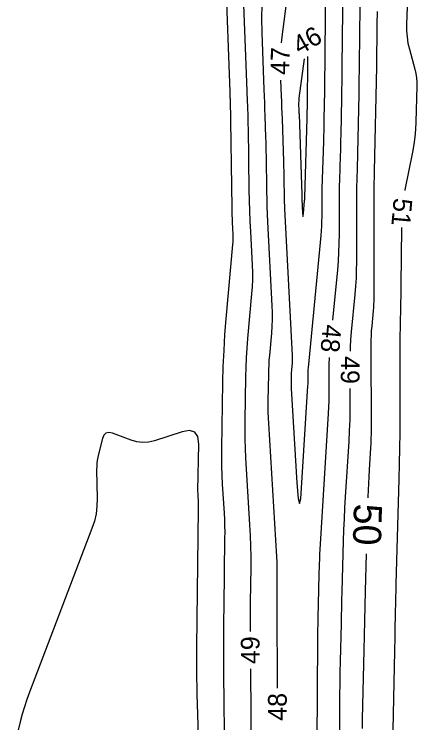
# Model space of a CAD drawing. Extents: x 2384780 to 2405861, y 547869 to 573706.
# Drawn here: x 2396701.6 to 2396744.7, y 553373.4 to 553449.1 of the extents above; entities that cross this region are included whole.
import ezdxf

# ---------------------------------------------------------------- set-up
doc = ezdxf.new("R2010")
doc.units = 0
doc.layers.add('Old_Level_60', color=7, linetype='Continuous')
doc.layers.add('Old_Level_61', color=7, linetype='Continuous')

msp = doc.modelspace()

# ---------------------------------------------------------------- linework, layer by layer
at = {"layer": 'Old_Level_60'}
for points in [[(2396732.203, 553461.809), (2396730.222, 553446.7155), (2396730.15, 553446.0605)], [(2396731.23375, 553409.109), (2396731.842, 553399.041), (2396731.97725, 553397.3685), (2396732.11275, 553396.811), (2396732.24925, 553397.3685), (2396732.386, 553399.0405), (2396733.02425, 553409.40825), (2396733.03425, 553409.59675), (2396733.04125, 553409.78525), (2396733.04525, 553409.97375), (2396733.04625, 553410.16225), (2396733.04425, 553410.77875), (2396733.0455, 553410.91075), (2396733.05, 553411.0425), (2396733.05775, 553411.17425), (2396733.06875, 553411.30575), (2396734.4355, 553425.4825), (2396734.47725, 553425.9785), (2396734.50725, 553426.475), (2396734.52525, 553426.972), (2396734.53125, 553427.46975), (2396734.5315, 553429.09625), (2396734.533, 553429.44475), (2396734.537, 553429.79325), (2396734.54375, 553430.14175), (2396734.55325, 553430.49), (2396734.7085, 553435.52025), (2396734.725, 553436.08), (2396734.74025, 553436.63975), (2396734.75375, 553437.1995), (2396734.7655, 553437.7595), (2396734.80225, 553439.5885), (2396734.8095, 553439.98025), (2396734.816, 553440.37225), (2396734.8215, 553440.76425), (2396734.82575, 553441.15625), (2396735.01775, 553460.2725)], [(2396735.6865, 553416.4225), (2396736.203, 553421.77825), (2396736.28325, 553422.73125), (2396736.34075, 553423.6855), (2396736.37525, 553424.64075), (2396736.387, 553425.597), (2396736.3875, 553428.723), (2396736.39025, 553429.393), (2396736.398, 553430.06275), (2396736.411, 553430.73225), (2396736.42925, 553431.402), (2396736.50925, 553433.99225), (2396736.5255, 553434.54725), (2396736.5405, 553435.10225), (2396736.55375, 553435.6575), (2396736.56575, 553436.21275), (2396736.6445, 553440.1515), (2396736.6605, 553440.9955), (2396736.67425, 553441.8395), (2396736.68575, 553442.68375), (2396736.6955, 553443.52775), (2396736.81575, 553455.52025)], [(2396726.0055, 553453.87), (2396726.49075, 553440.94325), (2396726.50525, 553440.5505), (2396726.5195, 553440.15775), (2396726.533, 553439.76475), (2396726.54625, 553439.372), (2396726.58875, 553438.08875), (2396726.59725, 553437.81375), (2396726.60475, 553437.5385), (2396726.61075, 553437.2635), (2396726.6155, 553436.9885), (2396726.7195, 553430.2945), (2396726.7415, 553429.19375), (2396726.7735, 553428.09325), (2396726.81525, 553426.99325), (2396726.86725, 553425.8935), (2396727.0525, 553422.30175), (2396727.07875, 553421.5325), (2396727.07775, 553420.7635), (2396727.04925, 553419.99525), (2396726.99375, 553419.22725), (2396726.56325, 553414.44675), (2396726.4805, 553413.42175), (2396726.41675, 553412.39575), (2396726.37175, 553411.369), (2396726.34575, 553410.341), (2396726.2705, 553405.6795), (2396726.264, 553404.68075), (2396726.2765, 553403.6825), (2396726.30825, 553402.68475), (2396726.359, 553401.6875), (2396726.79175, 553394.5265), (2396726.85, 553393.38725), (2396726.8875, 553392.2475), (2396726.90425, 553391.107), (2396726.89975, 553389.96625), (2396726.8515, 553386.239), (2396726.84325, 553385.44025), (2396726.839, 553384.6415), (2396726.8385, 553383.84275), (2396726.84175, 553383.13175)], [(2396743.75725, 553453.73625), (2396743.56125, 553448.02925), (2396743.563, 553447.357), (2396743.61475, 553446.69075), (2396743.7165, 553446.03), (2396743.86825, 553445.37525), (2396744.44575, 553443.24575), (2396744.55225, 553442.7875), (2396744.62425, 553442.325), (2396744.6615, 553441.8585), (2396744.6645, 553441.388), (2396744.5495, 553437.60225), (2396744.50825, 553436.793), (2396744.434, 553435.9875), (2396744.3265, 553435.1855), (2396744.18575, 553434.3875), (2396743.387, 553430.3425), (2396743.37725, 553430.28575)], [(2396728.0985, 553450.1575), (2396728.0605, 553448.65875), (2396728.08525, 553447.1575), (2396728.3135, 553441.08), (2396728.33975, 553440.37075), (2396728.365, 553439.66175), (2396728.38975, 553438.95225), (2396728.41375, 553438.243), (2396728.4905, 553435.926), (2396728.50575, 553435.4295), (2396728.519, 553434.933), (2396728.53, 553434.43625), (2396728.53875, 553433.9395), (2396728.59725, 553430.16625), (2396728.6135, 553429.358), (2396728.637, 553428.54975), (2396728.66775, 553427.74175), (2396728.70575, 553426.934), (2396729.1695, 553417.95025), (2396729.1945, 553417.2195), (2396729.19325, 553416.48925), (2396729.1665, 553415.75975), (2396729.11375, 553415.03025), (2396728.89925, 553412.649), (2396728.858, 553412.1385), (2396728.82625, 553411.62725), (2396728.804, 553411.11575), (2396728.791, 553410.60375), (2396728.74525, 553407.776), (2396728.74125, 553407.17025), (2396728.749, 553406.56475), (2396728.76825, 553405.95925), (2396728.799, 553405.35425), (2396729.66025, 553391.10325), (2396729.687, 553390.58125), (2396729.70425, 553390.059), (2396729.71175, 553389.5365), (2396729.70975, 553389.01375), (2396729.68775, 553387.30575), (2396729.68375, 553386.93975), (2396729.68175, 553386.57375), (2396729.68175, 553386.20775), (2396729.68325, 553385.84175), (2396729.74525, 553377.0915)], [(2396737.55825, 553413.095), (2396737.573, 553413.532), (2396737.621, 553414.34475), (2396737.68925, 553415.1565), (2396738.07625, 553419.17175), (2396738.14875, 553420.03275), (2396738.20075, 553420.8945), (2396738.232, 553421.7575), (2396738.2425, 553422.62125), (2396738.24375, 553429.36225), (2396738.24575, 553429.84725), (2396738.25125, 553430.33225), (2396738.26075, 553430.81725), (2396738.27375, 553431.302), (2396738.32275, 553432.886), (2396738.33275, 553433.2255), (2396738.342, 553433.565), (2396738.35, 553433.9045), (2396738.35725, 553434.244), (2396738.4845, 553440.588), (2396738.51, 553441.94725), (2396738.53225, 553443.30675), (2396738.551, 553444.6665), (2396738.56625, 553446.026), (2396738.6145, 553450.832)], [(2396732.61525, 553444.36325), (2396732.06125, 553440.142), (2396732.0425, 553439.973), (2396732.03125, 553439.8035), (2396732.02675, 553439.634), (2396732.02975, 553439.46375), (2396732.0505, 553438.908), (2396732.055, 553438.78875), (2396732.05925, 553438.66975), (2396732.06325, 553438.5505), (2396732.06725, 553438.43125), (2396732.35325, 553429.79975), (2396732.3545, 553429.76075), (2396732.3555, 553429.72175), (2396732.35625, 553429.683), (2396732.357, 553429.644), (2396732.359, 553429.51675), (2396732.3595, 553429.4895), (2396732.36025, 553429.46225), (2396732.3615, 553429.435), (2396732.36275, 553429.40775)], [(2396732.36275, 553429.40775), (2396732.4445, 553427.82225), (2396732.46225, 553427.58925), (2396732.4835, 553427.51125), (2396732.50825, 553427.58825), (2396732.53625, 553427.82025), (2396732.668, 553429.187), (2396732.67125, 553429.22575), (2396732.67375, 553429.2645), (2396732.675, 553429.3035), (2396732.6755, 553429.34225), (2396732.6755, 553429.4695), (2396732.67575, 553429.4965), (2396732.676, 553429.52375), (2396732.6765, 553429.551), (2396732.67725, 553429.57825), (2396732.93625, 553437.95875), (2396732.93925, 553438.068), (2396732.94225, 553438.177), (2396732.945, 553438.28625), (2396732.94725, 553438.3955), (2396732.9545, 553438.752), (2396732.95575, 553438.8285), (2396732.957, 553438.905), (2396732.95825, 553438.9815), (2396732.959, 553439.05775), (2396733.0145, 553444.59125)], [(2396730.10425, 553442.065), (2396730.16725, 553440.3875), (2396730.18975, 553439.7765), (2396730.21175, 553439.16575), (2396730.233, 553438.55475), (2396730.2535, 553437.94375), (2396730.4065, 553433.3235), (2396730.422, 553432.8255), (2396730.43525, 553432.32725), (2396730.44625, 553431.82925), (2396730.455, 553431.331), (2396730.48025, 553429.70325), (2396730.48725, 553429.3545), (2396730.4975, 553429.006), (2396730.51075, 553428.6575), (2396730.527, 553428.309), (2396731.337, 553412.622), (2396731.344, 553412.41825), (2396731.34375, 553412.2145), (2396731.33625, 553412.011), (2396731.3215, 553411.80775), (2396731.26175, 553411.1435), (2396731.25025, 553411.001), (2396731.24125, 553410.8585), (2396731.235, 553410.716), (2396731.2315, 553410.573), (2396731.21875, 553409.7845), (2396731.2175, 553409.6155), (2396731.21975, 553409.44675), (2396731.225, 553409.27775), (2396731.23375, 553409.109)], [(2396743.0165, 553426.30825), (2396742.9035, 553417.081), (2396742.89875, 553416.7495), (2396742.893, 553416.41775), (2396742.88575, 553416.08625), (2396742.87725, 553415.75475), (2396742.8475, 553414.6715), (2396742.842, 553414.4395), (2396742.838, 553414.20725), (2396742.83575, 553413.97525), (2396742.83525, 553413.743), (2396742.84125, 553406.027), (2396742.8365, 553404.37375), (2396742.81925, 553402.7205), (2396742.79, 553401.0675), (2396742.74825, 553399.41475), (2396742.4235, 553388.18425), (2396742.40425, 553387.47475), (2396742.387, 553386.76525), (2396742.37175, 553386.05575), (2396742.35875, 553385.34625), (2396742.32025, 553383.02825), (2396742.3115, 553382.5315), (2396742.30225, 553382.03475), (2396742.2925, 553381.538), (2396742.28175, 553381.04125), (2396742.0245, 553369.288)], [(2396733.9325, 553360.2935), (2396734.07925, 553382.1985), (2396734.084, 553382.7575), (2396734.091, 553383.31675), (2396734.1, 553383.87575), (2396734.11125, 553384.43475), (2396734.15125, 553386.26075), (2396734.16025, 553386.652), (2396734.16975, 553387.0435), (2396734.18, 553387.43475), (2396734.191, 553387.826), (2396734.2635, 553390.33025), (2396734.281, 553390.86675), (2396734.30325, 553391.403), (2396734.3295, 553391.93925), (2396734.3605, 553392.47525), (2396735.219, 553406.42725), (2396735.25525, 553407.10275), (2396735.28025, 553407.7785), (2396735.2945, 553408.4545), (2396735.298, 553409.131), (2396735.291, 553411.34125), (2396735.2955, 553411.8145), (2396735.3115, 553412.28725), (2396735.3205, 553412.4395)], [(2396736.3525, 553362.64475), (2396736.43575, 553375.09275), (2396736.44625, 553376.313), (2396736.4615, 553377.53325), (2396736.48125, 553378.75325), (2396736.5055, 553379.97325), (2396736.59275, 553383.9585), (2396736.61225, 553384.8125), (2396736.63325, 553385.6665), (2396736.65575, 553386.52025), (2396736.6795, 553387.374), (2396736.83775, 553392.8395), (2396736.87625, 553394.0105), (2396736.9245, 553395.181), (2396736.982, 553396.351), (2396737.04925, 553397.52075), (2396737.414, 553403.446), (2396737.476, 553404.6085), (2396737.5195, 553405.77175), (2396737.544, 553406.93525), (2396737.54975, 553408.0995), (2396737.5465, 553409.09525)], [(2396721.652, 553362.24775), (2396721.1925, 553376.445), (2396721.17775, 553376.9445), (2396721.16625, 553377.44425), (2396721.158, 553377.94425), (2396721.153, 553378.444), (2396721.1415, 553380.077), (2396721.13975, 553380.427), (2396721.14, 553380.777), (2396721.14175, 553381.12675), (2396721.1455, 553381.47675), (2396721.3365, 553396.2385), (2396721.33725, 553396.4325), (2396721.3345, 553396.62625), (2396721.328, 553396.82), (2396721.31825, 553397.0135), (2396721.28, 553397.646), (2396721.273, 553397.7815), (2396721.26875, 553397.91725), (2396721.267, 553398.05275), (2396721.268, 553398.1885), (2396721.34825, 553403.168), (2396721.2485, 553403.962), (2396720.91925, 553404.446), (2396720.3605, 553404.6205), (2396719.57175, 553404.48525), (2396716.6015, 553403.53175), (2396715.97975, 553403.38525), (2396715.3605, 553403.346), (2396714.74375, 553403.4135), (2396714.1295, 553403.58825), (2396712.12675, 553404.334), (2396711.73775, 553404.41825), (2396711.42825, 553404.35125), (2396711.199, 553404.1335), (2396711.0495, 553403.76425), (2396710.6065, 553401.9645), (2396710.52425, 553401.5775), (2396710.4675, 553401.1875), (2396710.4365, 553400.7945), (2396710.431, 553400.399)], [(2396710.431, 553400.399), (2396710.487, 553397.337), (2396710.4635, 553396.5175), (2396710.36275, 553395.7115), (2396710.1845, 553394.91875), (2396709.929, 553394.13975), (2396703.2655, 553376.6445), (2396702.98225, 553375.8665), (2396702.72225, 553375.081), (2396702.48575, 553374.28825), (2396702.2725, 553373.488), (2396701.61375, 553370.86225)], [(2396726.87, 553379.13175), (2396726.939, 553369.37675)]]:
    msp.add_lwpolyline(points, dxfattribs=at)
at = {"layer": 'Old_Level_61'}
for points in [[(2396724.20025, 553453.27), (2396724.66825, 553440.8065), (2396724.671, 553440.73), (2396724.67375, 553440.65375), (2396724.6765, 553440.57725), (2396724.679, 553440.50075), (2396724.68725, 553440.25125), (2396724.689, 553440.19775), (2396724.69025, 553440.14425), (2396724.6915, 553440.09075), (2396724.6925, 553440.03725), (2396724.87275, 553428.417), (2396724.8805, 553428.0265), (2396724.892, 553427.63625), (2396724.90675, 553427.24625), (2396724.92525, 553426.85625), (2396724.991, 553425.5825), (2396725.00025, 553425.30975), (2396724.99975, 553425.037), (2396724.98975, 553424.7645), (2396724.97, 553424.49225), (2396724.25625, 553416.56475), (2396724.119, 553414.86525), (2396724.013, 553413.164), (2396723.9385, 553411.461), (2396723.89525, 553409.7565), (2396723.78175, 553402.71125), (2396723.7755, 553401.7555), (2396723.7875, 553400.80025), (2396723.81775, 553399.84525), (2396723.86625, 553398.89075), (2396724.05475, 553395.7735), (2396724.089, 553395.10525), (2396724.111, 553394.43675), (2396724.12075, 553393.768), (2396724.11825, 553393.099), (2396724.024, 553385.8205), (2396724.00775, 553384.26475), (2396723.99925, 553382.70925), (2396723.9985, 553381.1535), (2396724.00575, 553379.59775), (2396724.04175, 553374.516), (2396724.05275, 553373.427), (2396724.071, 553372.33825)], [(2396739.472, 553397.4295), (2396739.4745, 553397.517), (2396739.49825, 553398.23825), (2396739.528, 553398.9595), (2396739.5635, 553399.6805), (2396739.605, 553400.401), (2396739.74975, 553402.75475), (2396739.77675, 553403.25925), (2396739.7955, 553403.764), (2396739.80625, 553404.269), (2396739.80875, 553404.774), (2396739.7805, 553413.77775), (2396739.785, 553414.27825), (2396739.80225, 553414.778), (2396739.8315, 553415.27725), (2396739.8735, 553415.776), (2396740.0305, 553417.40425), (2396740.05975, 553417.75325), (2396740.081, 553418.10275), (2396740.0935, 553418.4525), (2396740.09775, 553418.803), (2396740.1, 553430.174), (2396740.10075, 553430.388), (2396740.10325, 553430.60175), (2396740.1075, 553430.81575), (2396740.11325, 553431.0295), (2396740.13475, 553431.728), (2396740.13925, 553431.87775), (2396740.14325, 553432.0275), (2396740.14675, 553432.17725), (2396740.15, 553432.327), (2396740.37425, 553443.5185), (2396740.386, 553444.14625), (2396740.39625, 553444.774), (2396740.405, 553445.402), (2396740.412, 553446.02975), (2396740.4325, 553448.08075), (2396740.438, 553448.52025), (2396740.4455, 553448.95975), (2396740.45475, 553449.399)], [(2396738.84175, 553372.76275), (2396738.862, 553373.7755), (2396739.023, 553381.13525), (2396739.059, 553382.71225), (2396739.0975, 553384.28925), (2396739.139, 553385.86625), (2396739.18325, 553387.443), (2396739.2985, 553391.432)]]:
    msp.add_lwpolyline(points, dxfattribs=at)

# ---------------------------------------------------------------- texts
at = {"layer": 'Old_Level_60'}
for s, rotation, p in [('46', 29.7129111, (2396732.1335, 553444.735)), ('47', 89.3451972, (2396731.03, 553442.61975)), ('51', 264.819325, (2396742.2075, 553429.52525)), ('48', 264.7480694, (2396734.6365, 553416.02075)), ('49', 269.8342528, (2396736.5445, 553412.57825)), ('49', 90.4025556, (2396727.86625, 553379.6585)), ('48', 90.4057028, (2396730.77, 553373.59475))]:
    msp.add_text(s, height=2, rotation=rotation, dxfattribs=at).set_placement(p)
at = {"layer": 'Old_Level_61'}
msp.add_text('50', height=3, rotation=268.3436361, dxfattribs=at).set_placement((2396737.95425, 553396.835))

doc.saveas('drawing.dxf')
